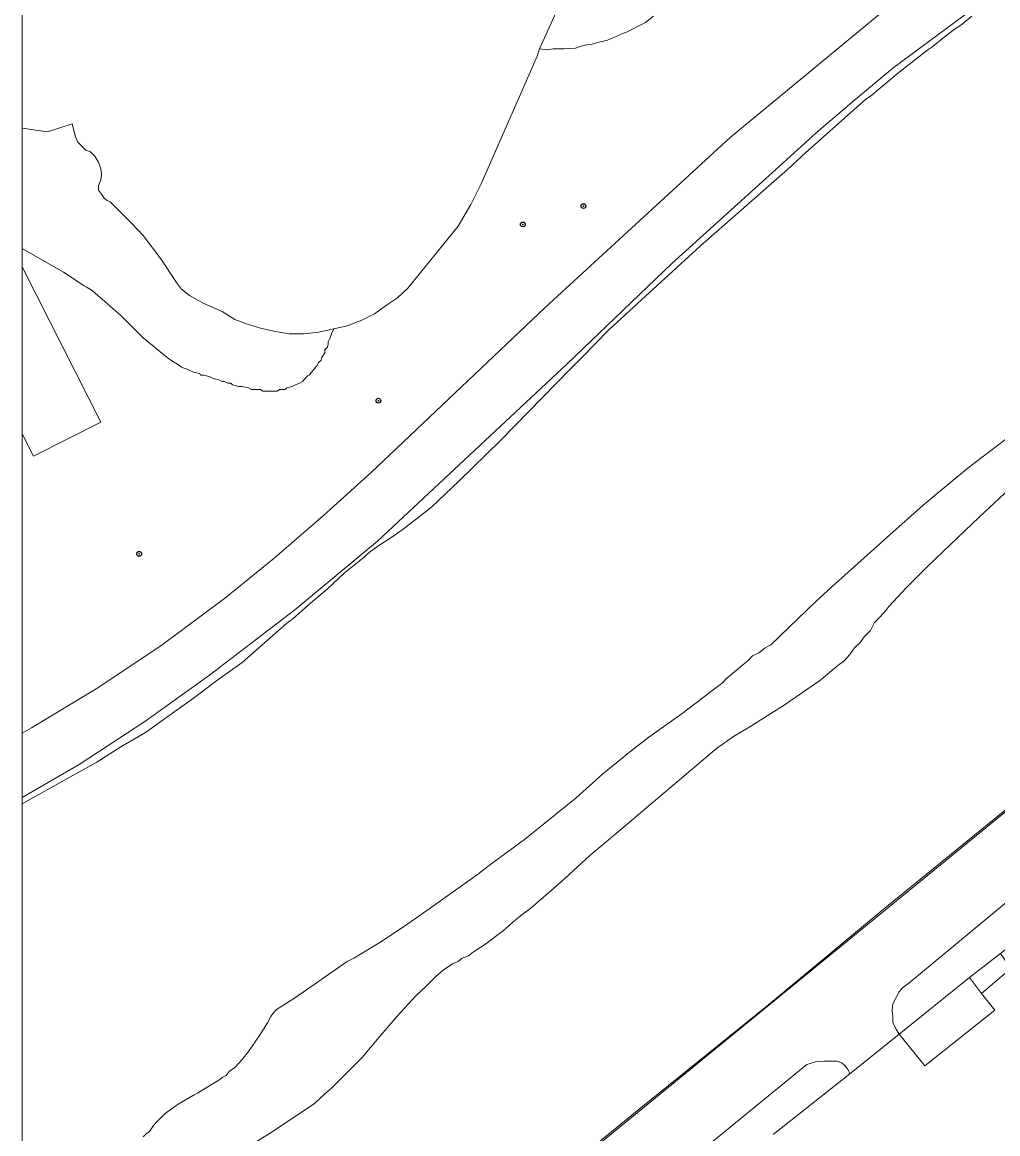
# Model space of a CAD drawing. Extents: x 528790 to 529292, y 179350 to 179856.
# Drawn here: x 528790.2 to 528851.4, y 179415.2 to 179484.9 of the extents above; entities that cross this region are included whole.
import ezdxf

# ---------------------------------------------------------------- set-up
doc = ezdxf.new("R2010")
doc.units = 0
doc.header["$LTSCALE"] = 0.6
doc.header["$PDMODE"] = 32
doc.header["$PDSIZE"] = 0.3
for name, color, linetype, lineweight in [('1', 7, 'Continuous', 13), ('2', 7, 'Continuous', 13), ('7', 7, 'Continuous', 13)]:
    doc.layers.add(name, color=color, linetype=linetype, lineweight=lineweight)
doc.layers.add('3', color=7, linetype='Continuous')

msp = doc.modelspace()

# ---------------------------------------------------------------- linework, layer by layer
at = {"layer": '1'}
for points in [[(528790.22, 179579.72), (528790.22, 179478.28), (528791.8, 179478.05), (528793.35, 179478.55), (528793.55, 179477.75), (528793.7, 179477.4), (528794.2, 179476.9), (528794.5, 179476.8), (528794.75, 179476.55), (528795, 179476.15), (528795.15, 179475.75), (528795.2, 179475.4), (528795.15, 179475.05), (528795, 179474.7), (528795, 179474.4), (528795.2, 179474.15), (528795.35, 179473.9), (528795.55, 179473.75), (528795.75, 179473.65), (528797.1, 179472.3), (528797.8, 179471.55), (528798.9, 179470.1), (528799.9, 179468.6), (528800.2, 179468.2), (528800.7, 179467.8), (528801.6, 179467.3), (528802.75, 179466.8), (528803.55, 179466.3), (528804.35, 179466), (528805.15, 179465.75), (528806, 179465.55), (528806.95, 179465.4), (528807.9, 179465.4), (528808.8, 179465.5), (528809.75, 179465.7), (528810.6, 179465.9), (528811.5, 179466.25), (528812.3, 179466.65), (528813, 179467.15), (528813.75, 179467.65), (528814.4, 179468.25), (528817.55, 179472.15), (528818.35, 179473.5), (528819, 179474.8), (528822.5, 179482.8), (528822.65, 179483.25), (528827.2, 179493.3)], [(528827.2, 179493.3), (528822.65, 179483.25), (528823.15, 179483.2), (528823.5, 179483.25), (528824.2, 179483.25), (528824.9, 179483.3), (528825.2, 179483.4), (528825.6, 179483.5), (528825.95, 179483.55), (528826.3, 179483.65), (528826.9, 179483.8), (528827.5, 179484.05), (528827.8, 179484.2), (528828.1, 179484.3), (528829.3, 179484.9), (528829.8, 179485.3)], [(528844.9, 179486.2), (528834.6, 179477.7), (528823, 179467.05), (528812.1, 179456.7), (528809.1, 179454), (528806, 179451.3), (528802.9, 179448.8), (528799, 179445.9), (528794.95, 179443.2), (528790.8, 179440.7), (528790.22, 179440.356), (528790.22, 179436.319)], [(528790.22, 179440.356), (528790.8, 179440.7), (528794.95, 179443.2), (528799, 179445.9), (528802.9, 179448.8), (528806, 179451.3), (528809.1, 179454), (528812.1, 179456.7), (528823, 179467.05), (528834.6, 179477.7), (528844.9, 179486.2)], [(528849.8, 179485.75), (528844.8, 179482.05), (528842.4, 179480.05), (528840, 179478), (528837.7, 179475.9), (528830.95, 179469.8), (528824.35, 179463.5), (528812.5, 179452.4), (528807.3, 179448.1), (528801.95, 179444), (528797.9, 179441.1), (528793.8, 179438.4), (528790.22, 179436.319), (528790.22, 179389.043)], [(528790.22, 179436.319), (528793.8, 179438.4), (528797.9, 179441.1), (528801.95, 179444), (528807.3, 179448.1), (528812.5, 179452.4), (528824.35, 179463.5), (528830.95, 179469.8), (528837.7, 179475.9), (528840, 179478), (528842.4, 179480.05), (528844.8, 179482.05), (528849.8, 179485.75)], [(528829.8, 179485.3), (528829.3, 179484.9), (528828.1, 179484.3), (528827.8, 179484.2), (528827.5, 179484.05), (528826.9, 179483.8), (528826.3, 179483.65), (528825.95, 179483.55), (528825.6, 179483.5), (528825.2, 179483.4), (528824.9, 179483.3), (528824.2, 179483.25), (528823.5, 179483.25), (528823.15, 179483.2), (528822.65, 179483.25), (528822.5, 179482.8), (528819, 179474.8), (528818.35, 179473.5), (528817.55, 179472.15), (528814.4, 179468.25), (528813.75, 179467.65), (528813, 179467.15), (528812.3, 179466.65), (528811.5, 179466.25), (528810.6, 179465.9), (528809.75, 179465.7), (528809.6, 179465.4), (528809.5, 179465.1), (528809.4, 179464.9), (528809.4, 179464.75), (528809.35, 179464.55), (528809.2, 179464.4), (528809.2, 179464.2), (528809, 179463.9), (528808.95, 179463.75), (528808.8, 179463.6), (528808.7, 179463.4), (528808.6, 179463.3), (528808.5, 179463.15), (528808.35, 179463), (528808.2, 179462.8), (528808.1, 179462.75), (528807.95, 179462.6), (528807.8, 179462.4), (528807.6, 179462.3), (528807.35, 179462.2), (528807.15, 179462.1), (528806.8, 179462), (528806.7, 179461.9), (528806.35, 179461.9), (528806.2, 179461.8), (528805.3, 179461.8), (528805.15, 179461.9), (528804.6, 179461.9), (528804.4, 179462), (528804, 179462.1), (528803.8, 179462.1), (528803.4, 179462.2), (528803.3, 179462.3), (528803.1, 179462.3), (528802.9, 179462.4), (528802.75, 179462.4), (528802.55, 179462.5), (528802.35, 179462.55), (528802.2, 179462.6), (528802, 179462.7), (528801.6, 179462.8), (528801.4, 179462.8), (528801.35, 179462.9), (528800.95, 179463), (528800.6, 179463.15), (528800.2, 179463.3), (528799.95, 179463.5), (528799.6, 179463.7), (528799.3, 179463.9), (528797.8, 179465.15), (528796.4, 179466.55), (528796.1, 179466.8), (528795.55, 179467.3), (528794.95, 179467.8), (528794.6, 179468.1), (528794.3, 179468.3), (528794.1, 179468.4), (528792.8, 179469.25), (528790.22, 179470.738), (528790.22, 179469.593), (528791.953, 179466.168), (528795.148, 179459.853), (528790.933, 179457.72), (528790.22, 179459.128), (528790.22, 179440.356)], [(528849.75, 179485.3), (528849.15, 179484.8), (528848.55, 179484.4)], [(528848.55, 179484.4), (528847.9, 179483.9), (528847.3, 179483.4), (528847, 179483.2), (528845.2, 179481.8), (528843.4, 179480.3), (528843.1, 179480.1), (528841.2, 179478.4), (528839.35, 179476.75), (528838.2, 179475.7), (528832.75, 179470.9), (528828.8, 179467.3), (528827, 179465.65), (528825.3, 179463.9), (528824.6, 179463.2), (528820.2, 179458.7), (528817.6, 179456.15), (528815.9, 179454.55), (528815.4, 179454.15), (528814.1, 179453.15), (528813.4, 179452.65), (528812.7, 179452.2), (528812, 179451.7), (528811.55, 179451.3), (528810.4, 179450.4), (528809.35, 179449.4), (528808.3, 179448.5), (528807.2, 179447.55), (528806.8, 179447.25), (528804, 179444.8), (528802.4, 179443.65), (528800.95, 179442.55), (528799.5, 179441.5), (528797.95, 179440.4), (528796.4, 179439.5), (528794.9, 179438.55), (528793.2, 179437.6), (528790.22, 179435.924)], [(528797.8, 179415.05), (528798, 179415.25), (528798.2, 179415.4), (528798.4, 179415.7), (528798.55, 179415.9), (528799.15, 179416.5), (528799.35, 179416.65), (528800, 179417.1), (528801, 179417.7), (528801.2, 179417.8), (528801.55, 179418), (528802.55, 179418.6), (528802.8, 179418.8), (528803, 179418.9), (528803.2, 179419.15), (528803.55, 179419.4), (528804, 179419.9), (528804.4, 179420.4), (528805.1, 179421.4), (528805.6, 179422.2), (528805.8, 179422.6), (528805.95, 179422.8), (528806.15, 179423.05), (528807.35, 179423.8), (528810.6, 179426.05), (528811, 179426.25), (528812.75, 179427.3), (528814.4, 179428.4), (528815.8, 179429.4), (528818.75, 179431.5), (528819.6, 179432.15), (528821.7, 179433.7), (528824.95, 179436.3), (528826.6, 179437.8), (528828.4, 179439.25), (528829.5, 179440.1), (528831.6, 179441.6), (528833.7, 179443.2), (528834.1, 179443.5), (528834.4, 179443.8), (528834.75, 179444.1), (528835, 179444.3), (528835.4, 179444.65), (528835.7, 179444.9), (528836, 179445.2), (528836.4, 179445.4), (528836.8, 179445.7), (528837.15, 179445.9), (528839.95, 179448.6), (528841, 179449.55), (528844, 179452.25), (528844.6, 179452.8), (528846.7, 179454.65), (528848.8, 179456.4), (528849.6, 179457.05), (528854, 179460.4)], [(528852.45, 179456), (528850.2, 179453.9), (528847.95, 179451.75), (528846.9, 179450.75), (528845.65, 179449.5), (528844.55, 179448.3), (528844.35, 179448.05), (528844, 179447.65), (528843.65, 179447.3), (528843.4, 179446.8), (528843, 179446.4), (528842.75, 179446.05), (528842.4, 179445.7), (528842.1, 179445.3), (528841.75, 179444.9), (528841.35, 179444.6), (528840.2, 179443.65), (528838.4, 179442.4), (528838.1, 179442.2), (528835.9, 179440.8), (528834.8, 179440.15), (528833.75, 179439.4), (528827.6, 179434.2), (528825.8, 179432.7), (528824, 179431.05), (528822.1, 179429.4), (528821.55, 179429), (528820.95, 179428.5), (528820.4, 179428), (528819.2, 179427.1), (528818.5, 179426.65), (528818.2, 179426.4), (528817.8, 179426.25), (528817.55, 179426.05), (528817.2, 179425.9), (528816.6, 179425.5), (528816.15, 179425.1), (528815.55, 179424.5), (528814.9, 179423.9), (528813.75, 179422.65), (528812.6, 179421.3), (528811.5, 179420), (528809.6, 179418.1), (528809.2, 179417.75), (528808.55, 179417.15), (528805.7, 179415.25), (528804.8, 179414.7)], [(528798, 179391.4), (528866.2, 179447.15), (528867.4, 179448.3), (528868.8, 179449.5), (528870.2, 179450.55), (528871.6, 179451.55), (528873.2, 179452.55), (528874.9, 179453.3), (528875.8, 179453.7), (528876.8, 179453.9), (528877.8, 179454.15), (528878.6, 179454.2), (528879.5, 179454.15), (528880.3, 179454.1), (528881.15, 179454), (528882.9, 179453.7), (528884.6, 179453.25), (528889.7, 179451.6), (528898.1, 179448.9), (528906.55, 179446.2)], [(528906.55, 179446.2), (528898.1, 179448.9), (528889.7, 179451.6), (528884.6, 179453.25), (528882.9, 179453.7), (528881.15, 179454), (528880.3, 179454.1), (528879.5, 179454.15), (528878.6, 179454.2), (528877.8, 179454.15), (528876.8, 179453.9), (528875.8, 179453.7), (528874.9, 179453.3), (528873.2, 179452.55), (528871.6, 179451.55), (528870.2, 179450.55), (528868.8, 179449.5), (528867.4, 179448.3), (528866.2, 179447.15), (528798, 179391.4)], [(528836.9, 179423.25), (528844.2, 179429.3), (528853.5, 179436.9)], [(528790.22, 179435.924), (528790.22, 179409.925)], [(528841.6, 179419.7), (528841.8, 179419.5), (528842, 179419.25), (528842.1, 179419), (528845.2, 179421.5), (528845, 179421.8), (528844.8, 179422.2), (528844.8, 179422.6), (528844.75, 179423), (528844.8, 179423.4), (528845, 179423.8), (528845.2, 179424.15), (528845.4, 179424.4), (528845.8, 179424.7), (528857.4, 179434.3)], [(528854, 179412.2), (528856.05, 179415.85), (528852.35, 179417.6), (528852, 179419.6), (528855.35, 179425.95), (528857.5, 179430.05), (528857, 179430.9), (528851.55, 179426.55), (528852.2, 179425.6), (528850.35, 179424.05), (528851.2, 179423), (528846.8, 179419.5), (528845.2, 179421.5), (528842.1, 179419), (528837.3, 179415.2)], [(528821.55, 179410.8), (528828.9, 179416.8), (528836.9, 179423.25)], [(528831.62, 179413.21), (528839.4, 179419.6), (528839.95, 179419.75), (528840.5, 179419.8), (528841.3, 179419.8), (528841.6, 179419.7)], [(528837.3, 179415.2), (528842.1, 179419), (528842, 179419.25), (528841.8, 179419.5), (528841.6, 179419.7), (528841.3, 179419.8), (528840.5, 179419.8), (528839.95, 179419.75), (528839.4, 179419.6), (528831.62, 179413.21)]]:
    msp.add_lwpolyline(points, dxfattribs=at)
for points in [[(528790.22, 179470.738), (528792.8, 179469.25), (528794.1, 179468.4), (528794.3, 179468.3), (528794.6, 179468.1), (528794.95, 179467.8), (528795.55, 179467.3), (528796.1, 179466.8), (528796.4, 179466.55), (528797.8, 179465.15), (528799.3, 179463.9), (528799.6, 179463.7), (528799.95, 179463.5), (528800.2, 179463.3), (528800.6, 179463.15), (528800.95, 179463), (528801.35, 179462.9), (528801.4, 179462.8), (528801.6, 179462.8), (528802, 179462.7), (528802.2, 179462.6), (528802.35, 179462.55), (528802.55, 179462.5), (528802.75, 179462.4), (528802.9, 179462.4), (528803.1, 179462.3), (528803.3, 179462.3), (528803.4, 179462.2), (528803.8, 179462.1), (528804, 179462.1), (528804.4, 179462), (528804.6, 179461.9), (528805.15, 179461.9), (528805.3, 179461.8), (528806.2, 179461.8), (528806.35, 179461.9), (528806.7, 179461.9), (528806.8, 179462), (528807.15, 179462.1), (528807.35, 179462.2), (528807.6, 179462.3), (528807.8, 179462.4), (528807.95, 179462.6), (528808.1, 179462.75), (528808.2, 179462.8), (528808.35, 179463), (528808.5, 179463.15), (528808.6, 179463.3), (528808.7, 179463.4), (528808.8, 179463.6), (528808.95, 179463.75), (528809, 179463.9), (528809.2, 179464.2), (528809.2, 179464.4), (528809.35, 179464.55), (528809.4, 179464.75), (528809.4, 179464.9), (528809.5, 179465.1), (528809.6, 179465.4), (528809.75, 179465.7), (528808.8, 179465.5), (528807.9, 179465.4), (528806.95, 179465.4), (528806, 179465.55), (528805.15, 179465.75), (528804.35, 179466), (528803.55, 179466.3), (528802.75, 179466.8), (528801.6, 179467.3), (528800.7, 179467.8), (528800.2, 179468.2), (528799.9, 179468.6), (528798.9, 179470.1), (528797.8, 179471.55), (528797.1, 179472.3), (528795.75, 179473.65), (528795.55, 179473.75), (528795.35, 179473.9), (528795.2, 179474.15), (528795, 179474.4), (528795, 179474.7), (528795.15, 179475.05), (528795.2, 179475.4), (528795.15, 179475.75), (528795, 179476.15), (528794.75, 179476.55), (528794.5, 179476.8), (528794.2, 179476.9), (528793.7, 179477.4), (528793.55, 179477.75), (528793.35, 179478.55), (528791.8, 179478.05), (528790.22, 179478.28)], [(528790.22, 179459.128), (528790.933, 179457.72), (528795.148, 179459.853), (528791.953, 179466.168), (528790.22, 179469.593)], [(528869.6, 179440.3), (528873.85, 179447.9), (528872.2, 179446.7), (528857.4, 179434.3), (528845.8, 179424.7), (528845.4, 179424.4), (528845.2, 179424.15), (528845, 179423.8), (528844.8, 179423.4), (528844.75, 179423), (528844.8, 179422.6), (528844.8, 179422.2), (528845, 179421.8), (528845.2, 179421.5), (528849.6, 179425.05), (528851.55, 179426.55), (528857, 179430.9), (528862.8, 179435.6), (528869.2, 179440.75)], [(528849.6, 179425.05), (528850.35, 179424.05), (528852.2, 179425.6), (528851.55, 179426.55)], [(528850.35, 179424.05), (528849.6, 179425.05), (528845.2, 179421.5), (528846.8, 179419.5), (528851.2, 179423)]]:
    msp.add_lwpolyline(points, close=True, dxfattribs=at)
at = {"layer": '2'}
for p, q in [((528790.22, 179469.593), (528791.953, 179466.168)), ((528849.6, 179425.05), (528851.55, 179426.55)), ((528845.2, 179421.5), (528849.6, 179425.05)), ((528850.35, 179424.05), (528849.6, 179425.05)), ((528852.2, 179425.6), (528850.35, 179424.05)), ((528842.1, 179419), (528845.2, 179421.5)), ((528837.3, 179415.2), (528842.1, 179419))]:
    msp.add_line(p, q, dxfattribs=at)
for points in [[(528833.75, 179515.05), (528833.75, 179514.7), (528833.7, 179514.2), (528833.7, 179513.6), (528833.6, 179513.05), (528833.4, 179511.4), (528833.3, 179510.4), (528832.8, 179508.2), (528832.1, 179505.3), (528831.2, 179502.6), (528830.2, 179500), (528827.2, 179493.3), (528822.65, 179483.25)], [(528790.22, 179440.356), (528790.8, 179440.7), (528794.95, 179443.2), (528799, 179445.9), (528802.9, 179448.8), (528806, 179451.3), (528809.1, 179454), (528812.1, 179456.7), (528823, 179467.05), (528834.6, 179477.7), (528844.9, 179486.2)], [(528790.22, 179436.319), (528793.8, 179438.4), (528797.9, 179441.1), (528801.95, 179444), (528807.3, 179448.1), (528812.5, 179452.4), (528824.35, 179463.5), (528830.95, 179469.8), (528837.7, 179475.9), (528840, 179478), (528842.4, 179480.05), (528844.8, 179482.05), (528849.8, 179485.75)], [(528849.75, 179485.3), (528849.15, 179484.8), (528848.55, 179484.4), (528847.9, 179483.9), (528847.3, 179483.4), (528847, 179483.2), (528845.2, 179481.8), (528843.4, 179480.3), (528843.1, 179480.1), (528841.2, 179478.4), (528839.35, 179476.75), (528838.2, 179475.7), (528832.75, 179470.9), (528828.8, 179467.3), (528827, 179465.65), (528825.3, 179463.9), (528824.6, 179463.2), (528820.2, 179458.7), (528817.6, 179456.15), (528815.9, 179454.55), (528815.4, 179454.15), (528814.1, 179453.15), (528813.4, 179452.65), (528812.7, 179452.2), (528812, 179451.7), (528811.55, 179451.3), (528810.4, 179450.4), (528809.35, 179449.4), (528808.3, 179448.5), (528807.2, 179447.55), (528806.8, 179447.25), (528804, 179444.8), (528802.4, 179443.65), (528800.95, 179442.55), (528799.5, 179441.5)], [(528829.8, 179485.3), (528829.3, 179484.9), (528828.1, 179484.3), (528827.8, 179484.2), (528827.5, 179484.05), (528826.9, 179483.8), (528826.3, 179483.65), (528825.95, 179483.55), (528825.6, 179483.5), (528825.2, 179483.4), (528824.9, 179483.3), (528824.2, 179483.25), (528823.5, 179483.25), (528823.15, 179483.2), (528822.65, 179483.25)], [(528822.65, 179483.25), (528822.5, 179482.8), (528819, 179474.8), (528818.35, 179473.5), (528817.55, 179472.15), (528814.4, 179468.25), (528813.75, 179467.65), (528813, 179467.15), (528812.3, 179466.65), (528811.5, 179466.25), (528810.6, 179465.9), (528809.75, 179465.7)], [(528809.75, 179465.7), (528808.8, 179465.5), (528807.9, 179465.4), (528806.95, 179465.4), (528806, 179465.55), (528805.15, 179465.75), (528804.35, 179466), (528803.55, 179466.3), (528802.75, 179466.8), (528801.6, 179467.3), (528800.7, 179467.8), (528800.2, 179468.2), (528799.9, 179468.6), (528798.9, 179470.1), (528797.8, 179471.55), (528797.1, 179472.3), (528795.75, 179473.65), (528795.55, 179473.75), (528795.35, 179473.9), (528795.2, 179474.15), (528795, 179474.4), (528795, 179474.7), (528795.15, 179475.05), (528795.2, 179475.4), (528795.15, 179475.75), (528795, 179476.15), (528794.75, 179476.55), (528794.5, 179476.8), (528794.2, 179476.9), (528793.7, 179477.4), (528793.55, 179477.75), (528793.35, 179478.55), (528791.8, 179478.05), (528790.22, 179478.28)], [(528809.75, 179465.7), (528809.6, 179465.4), (528809.5, 179465.1), (528809.4, 179464.9), (528809.4, 179464.75), (528809.35, 179464.55), (528809.2, 179464.4), (528809.2, 179464.2), (528809, 179463.9), (528808.95, 179463.75), (528808.8, 179463.6), (528808.7, 179463.4), (528808.6, 179463.3), (528808.5, 179463.15), (528808.35, 179463), (528808.2, 179462.8), (528808.1, 179462.75), (528807.95, 179462.6), (528807.8, 179462.4), (528807.6, 179462.3), (528807.35, 179462.2), (528807.15, 179462.1), (528806.8, 179462), (528806.7, 179461.9), (528806.35, 179461.9), (528806.2, 179461.8), (528805.3, 179461.8), (528805.15, 179461.9), (528804.6, 179461.9), (528804.4, 179462), (528804, 179462.1), (528803.8, 179462.1), (528803.4, 179462.2), (528803.3, 179462.3), (528803.1, 179462.3), (528802.9, 179462.4), (528802.75, 179462.4), (528802.55, 179462.5), (528802.35, 179462.55), (528802.2, 179462.6), (528802, 179462.7), (528801.6, 179462.8), (528801.4, 179462.8), (528801.35, 179462.9), (528800.95, 179463), (528800.6, 179463.15), (528800.2, 179463.3), (528799.95, 179463.5), (528799.6, 179463.7), (528799.3, 179463.9), (528797.8, 179465.15), (528796.4, 179466.55), (528796.1, 179466.8), (528795.55, 179467.3), (528794.95, 179467.8), (528794.6, 179468.1), (528794.3, 179468.3), (528794.1, 179468.4), (528792.8, 179469.25), (528790.22, 179470.738)], [(528791.953, 179466.168), (528795.148, 179459.853), (528790.933, 179457.72), (528790.22, 179459.128)], [(528854, 179460.4), (528849.6, 179457.05), (528848.8, 179456.4), (528846.7, 179454.65), (528844.6, 179452.8), (528844, 179452.25), (528841, 179449.55), (528839.95, 179448.6), (528837.15, 179445.9), (528836.8, 179445.7), (528836.4, 179445.4), (528836, 179445.2), (528835.7, 179444.9), (528835.4, 179444.65), (528835, 179444.3)], [(528804.8, 179414.7), (528805.7, 179415.25), (528808.55, 179417.15), (528809.2, 179417.75), (528809.6, 179418.1), (528811.5, 179420), (528812.6, 179421.3), (528813.75, 179422.65), (528814.9, 179423.9), (528815.55, 179424.5), (528816.15, 179425.1), (528816.6, 179425.5), (528817.2, 179425.9), (528817.55, 179426.05), (528817.8, 179426.25), (528818.2, 179426.4), (528818.5, 179426.65), (528819.2, 179427.1), (528820.4, 179428), (528820.95, 179428.5), (528821.55, 179429), (528822.1, 179429.4), (528824, 179431.05), (528825.8, 179432.7), (528827.6, 179434.2), (528833.75, 179439.4), (528834.8, 179440.15), (528835.9, 179440.8), (528838.1, 179442.2), (528838.4, 179442.4), (528840.2, 179443.65), (528841.35, 179444.6), (528841.75, 179444.9), (528842.1, 179445.3), (528842.4, 179445.7), (528842.75, 179446.05), (528843, 179446.4), (528843.4, 179446.8), (528843.65, 179447.3), (528844, 179447.65), (528844.35, 179448.05), (528844.55, 179448.3), (528845.65, 179449.5), (528846.9, 179450.75), (528847.95, 179451.75), (528850.2, 179453.9), (528852.45, 179456)], [(528906.55, 179446.2), (528898.1, 179448.9), (528889.7, 179451.6), (528884.6, 179453.25), (528882.9, 179453.7), (528881.15, 179454), (528880.3, 179454.1), (528879.5, 179454.15), (528878.6, 179454.2), (528877.8, 179454.15), (528876.8, 179453.9), (528875.8, 179453.7), (528874.9, 179453.3), (528873.2, 179452.55), (528871.6, 179451.55), (528870.2, 179450.55), (528868.8, 179449.5), (528867.4, 179448.3), (528866.2, 179447.15), (528798, 179391.4), (528795.75, 179390.3), (528790.22, 179389.043)], [(528873.85, 179447.9), (528872.2, 179446.7), (528857.4, 179434.3), (528845.8, 179424.7), (528845.4, 179424.4), (528845.2, 179424.15), (528845, 179423.8), (528844.8, 179423.4), (528844.75, 179423), (528844.8, 179422.6), (528844.8, 179422.2), (528845, 179421.8), (528845.2, 179421.5)], [(528835, 179444.3), (528834.75, 179444.1), (528834.4, 179443.8), (528834.1, 179443.5), (528833.7, 179443.2), (528831.6, 179441.6), (528829.5, 179440.1), (528828.4, 179439.25), (528826.6, 179437.8), (528824.95, 179436.3), (528821.7, 179433.7), (528819.6, 179432.15), (528818.75, 179431.5), (528815.8, 179429.4), (528814.4, 179428.4), (528812.75, 179427.3), (528811, 179426.25), (528810.6, 179426.05), (528807.35, 179423.8), (528806.15, 179423.05), (528805.95, 179422.8), (528805.8, 179422.6), (528805.6, 179422.2), (528805.1, 179421.4), (528804.4, 179420.4), (528804, 179419.9), (528803.55, 179419.4), (528803.2, 179419.15), (528803, 179418.9), (528802.8, 179418.8), (528802.55, 179418.6), (528801.55, 179418), (528801.2, 179417.8), (528801, 179417.7), (528800, 179417.1), (528799.35, 179416.65), (528799.15, 179416.5), (528798.55, 179415.9), (528798.4, 179415.7), (528798.2, 179415.4), (528798, 179415.25), (528797.8, 179415.05)], [(528799.5, 179441.5), (528797.95, 179440.4), (528796.4, 179439.5), (528794.9, 179438.55), (528793.2, 179437.6), (528790.22, 179435.924)], [(528821.55, 179410.8), (528828.9, 179416.8), (528836.9, 179423.25), (528844.2, 179429.3), (528853.5, 179436.9)], [(528845.2, 179421.5), (528846.8, 179419.5), (528851.2, 179423), (528850.35, 179424.05)], [(528842.1, 179419), (528842, 179419.25), (528841.8, 179419.5), (528841.6, 179419.7), (528841.3, 179419.8), (528840.5, 179419.8), (528839.95, 179419.75), (528839.4, 179419.6), (528831.62, 179413.21), (528829.99, 179411.87), (528820.57, 179404.13), (528817.89, 179401.93), (528811.4, 179396.6), (528804.75, 179391.06), (528803.9, 179390.36), (528799.97, 179387.09), (528794.89, 179382.86), (528790.22, 179378.975)]]:
    msp.add_lwpolyline(points, dxfattribs=at)
at = {"layer": '3'}
for p in [(528825.4, 179473.4), (528821.6, 179472.25), (528812.55, 179461.2), (528797.55, 179451.6)]:
    msp.add_point(p, dxfattribs=at)
at = {"layer": '7'}
msp.add_lwpolyline([(528790.22, 179356.024), (529290.22, 179356.024), (529290.22, 179856.024), (528790.22, 179856.024)], close=True, dxfattribs=at)

doc.saveas('drawing.dxf')
